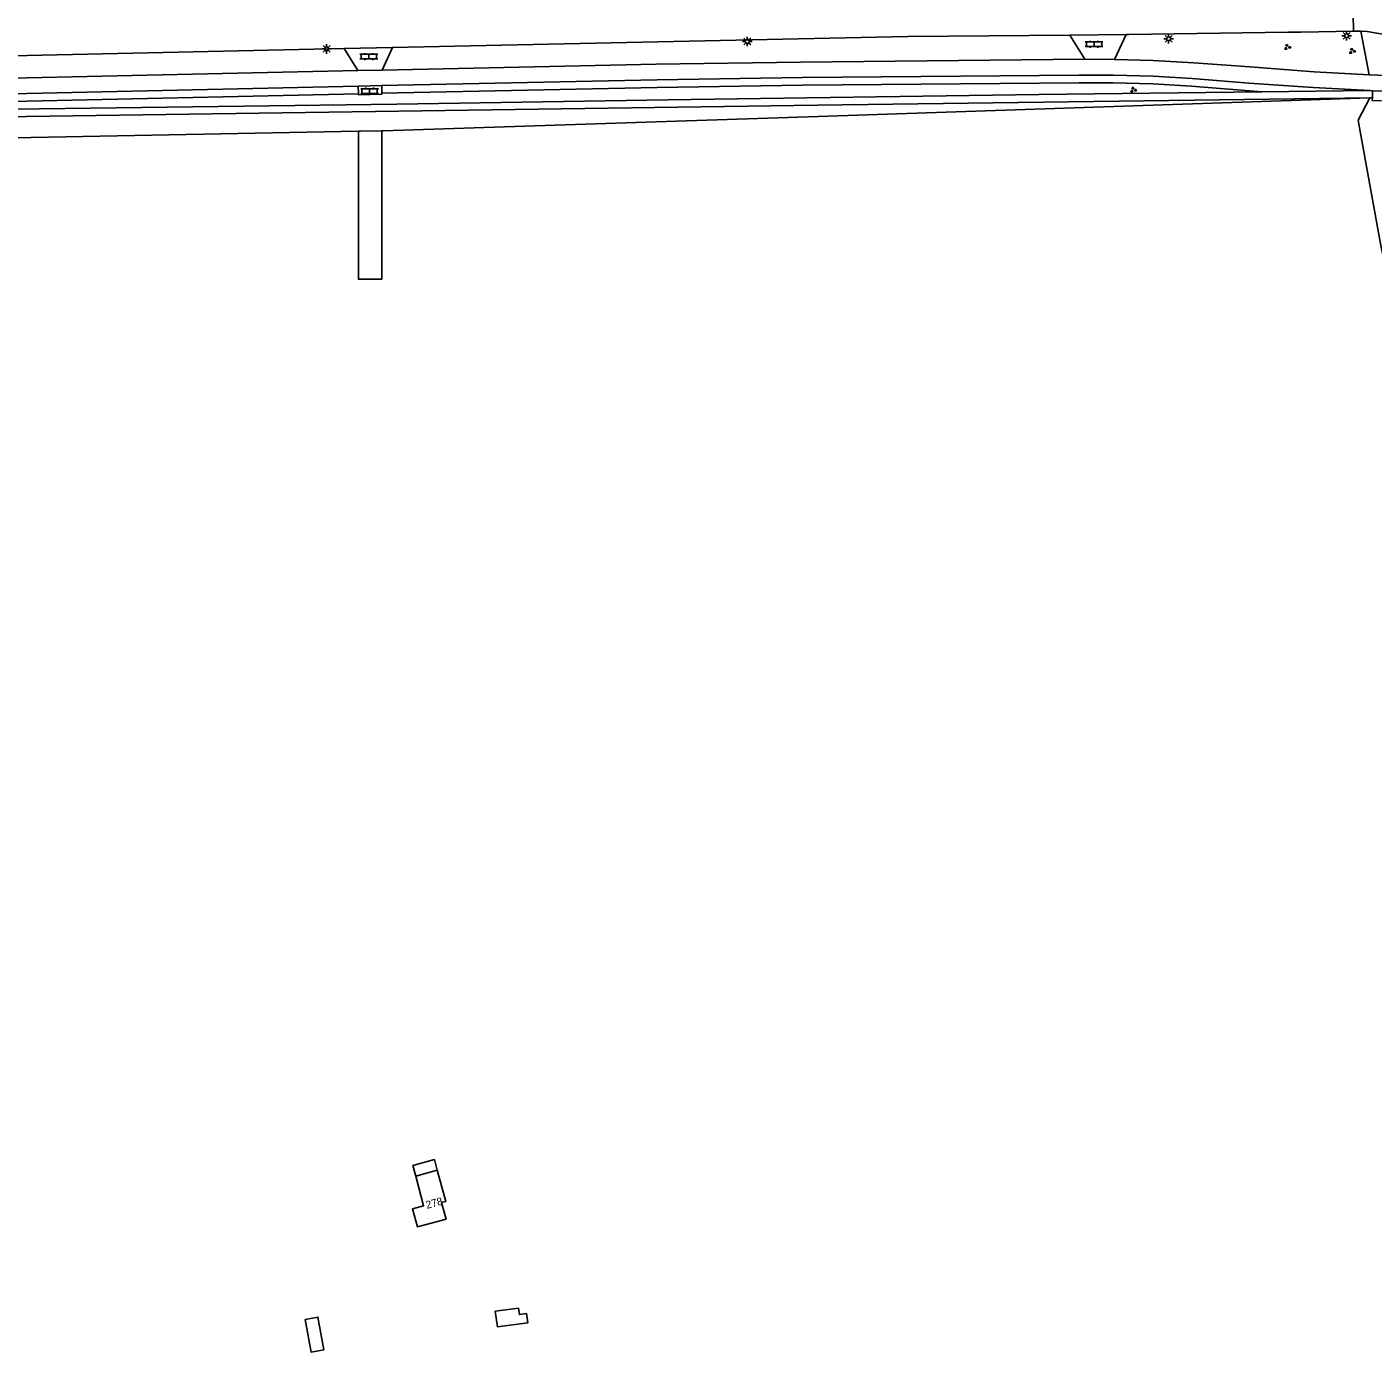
# Model space of a CAD drawing. Extents: x 128999 to 131010, y 395498 to 399007.
# Drawn here: x 129389.8 to 129564.9, y 395933.8 to 396106.1 of the extents above; entities that cross this region are included whole.
import ezdxf

# ---------------------------------------------------------------- set-up
doc = ezdxf.new("R2010")
doc.units = 0
for name, color, linetype in [('gg-afsc-hekwerk', 7, 'Continuous'), ('gg-anno-huisnummerreeks BGT', 7, 'Continuous'), ('gg-bbg-bijgebouw', 7, 'Continuous'), ('gg-bbg-hoofdgebouw', 7, 'Continuous'), ('gg-bbg-luifel en loopbrug', 7, 'Continuous'), ('gg-bbg-overig bouwwerk', 7, 'Continuous'), ('gg-knt-onverhard', 7, 'Continuous'), ('gg-knt-verharding', 7, 'Continuous'), ('gt-grn-groengrens', 7, 'Continuous'), ('gt-grn-groengrens NZ', 7, 'Continuous'), ('gt-symb-groenvak', 7, 'Continuous'), ('gt-symb-klinker verharding', 7, 'Continuous'), ('gt-symb-lichtmast', 7, 'Continuous')]:
    doc.layers.add(name, color=color, linetype=linetype)

# ---------------------------------------------------------------- blocks, each defined once
blk = doc.blocks.new('gt0-GRVAK')
at = {"layer": 'gt-symb-groenvak'}
for p, q in [((-0.11, 0.19), (-0.23, 0.24)), ((-0.18, 0.15), (0.09, 0.15)), ((-0.09, 0.21), (-0.16, 0.32)), ((-0.05, 0.21), (-0.05, 0.39)), ((0, 0.21), (0.06, 0.32)), ((0.01, 0.19), (0.13, 0.24)), ((0.26, -0.05), (0.2, 0.06)), ((0.31, -0.05), (0.31, 0.13)), ((0.35, -0.05), (0.41, 0.06)), ((-0.24, -0.23), (-0.36, -0.18)), ((-0.32, -0.26), (-0.05, -0.26)), ((-0.23, -0.21), (-0.29, -0.1)), ((-0.18, -0.2), (-0.18, -0.02)), ((-0.14, -0.21), (-0.07, -0.1)), ((-0.12, -0.23), (0, -0.18)), ((0.24, -0.07), (0.12, -0.02)), ((0.17, -0.11), (0.44, -0.11)), ((0.37, -0.07), (0.49, -0.02))]:
    blk.add_line(p, q, dxfattribs=at)
blk = doc.blocks.new('gt0-KL1')
at = {"layer": 'gt-symb-klinker verharding'}
for p, q in [((-1.15, 0.3), (1.15, 0.3)), ((-1, -0.3), (-1, 0.3)), ((-0.5, 0.3), (-0.5, 0.45)), ((0, -0.3), (0, 0.3)), ((0.5, 0.3), (0.5, 0.45)), ((1, -0.3), (1, 0.3)), ((-1.15, -0.3), (1.15, -0.3)), ((-0.5, -0.45), (-0.5, -0.3)), ((0.5, -0.45), (0.5, -0.3))]:
    blk.add_line(p, q, dxfattribs=at)
blk = doc.blocks.new('gt0-LMAST')
at = {"layer": 'gt-symb-lichtmast'}
for p, q in [((-0.18, 0.17), (-0.45, 0.44)), ((-0.01, 0.25), (-0.01, 0.62)), ((0.17, 0.17), (0.44, 0.44)), ((-0.26, 0), (-0.63, 0)), ((-0.18, -0.18), (-0.45, -0.45)), ((-0.01, -0.25), (-0.01, -0.63)), ((0.44, -0.45), (0.17, -0.18)), ((0.24, 0), (0.62, 0))]:
    blk.add_line(p, q, dxfattribs=at)
blk.add_circle((-0.01, 0), 0.25, dxfattribs=at)

msp = doc.modelspace()

# ---------------------------------------------------------------- linework, layer by layer
at = {"layer": 'gg-afsc-hekwerk'}
for p, q in [((129436.15, 396092.56), (129435.97, 396092.55)), ((129432.93, 396092.53), (129383.88, 396091.6))]:
    msp.add_line(p, q, dxfattribs=at)
for points in [[(129435.97, 396092.55), (129433.22, 396092.53), (129432.93, 396092.53)], [(129563.01, 396093.95), (129563.16, 396092.95), (129565.96, 396077.65), (129569.96, 396059.15), (129574.03, 396042.93), (129580.75, 396020.25), (129592.03, 395988.6), (129593.69, 395983.88), (129594.04, 395971.21)]]:
    msp.add_lwpolyline(points, dxfattribs=at)
at = {"layer": 'gg-bbg-bijgebouw'}
msp.add_lwpolyline([(129451.05, 395937.05), (129450.74, 395939.07), (129453.78, 395939.45), (129453.88, 395938.64), (129454.82, 395938.76), (129454.97, 395937.54), (129451.05, 395937.05)], dxfattribs=at)
at = {"layer": 'gg-bbg-hoofdgebouw'}
msp.add_line((129443.2, 395957.4), (129440.39, 395956.64), dxfattribs=at)
msp.add_lwpolyline([(129440.39, 395956.64), (129441.42, 395952.78), (129439.97, 395952.39), (129440.6, 395950.05), (129444.33, 395951.05), (129443.75, 395953.2), (129444.29, 395953.34), (129443.2, 395957.4)], dxfattribs=at)
at = {"layer": 'gg-bbg-luifel en loopbrug'}
msp.add_lwpolyline([(129443.2, 395957.4), (129442.83, 395958.78), (129440.01, 395958.02), (129440.39, 395956.64)], dxfattribs=at)
at = {"layer": 'gg-bbg-overig bouwwerk'}
msp.add_lwpolyline([(129426.01, 395938), (129427.67, 395938.3), (129428.43, 395934.06), (129426.77, 395933.76), (129426.01, 395938)], dxfattribs=at)
at = {"layer": 'gg-knt-onverhard'}
msp.add_lwpolyline([(129432.93, 396092.53), (129432.93, 396073.27), (129435.97, 396073.27), (129435.97, 396092.55)], dxfattribs=at)
at = {"layer": 'gg-knt-verharding'}
for p, q in [((129562.4, 396105.53), (129562.26, 396112.4)), ((129525.49, 396105.02), (129532.83, 396105.09)), ((129527.42, 396101.89), (129525.49, 396105.02)), ((129531.29, 396101.84), (129532.83, 396105.09)), ((129532.83, 396105.09), (129533.16, 396105.09)), ((129562.4, 396105.53), (129555.54, 396105.41)), ((129563.34, 396105.55), (129562.4, 396105.53)), ((129564.41, 396099.87), (129563.34, 396105.55)), ((129368.2, 396101.92), (129431.07, 396103.26)), ((129431.07, 396103.26), (129437.35, 396103.4)), ((129432.87, 396100.43), (129431.07, 396103.26)), ((129436.02, 396100.45), (129437.35, 396103.4)), ((129531.29, 396101.84), (129527.42, 396101.89)), ((129432.87, 396100.43), (129368.19, 396098.97)), ((129436.02, 396100.45), (129432.87, 396100.43)), ((129569.08, 396099.69), (129564.41, 396099.87)), ((129432.91, 396098.39), (129368.13, 396096.93)), ((129432.91, 396098.39), (129435.96, 396098.46)), ((129432.93, 396097.39), (129432.91, 396098.39)), ((129435.96, 396098.46), (129435.97, 396097.46)), ((129564.88, 396097.79), (129564.56, 396097.81)), ((129564.88, 396097.79), (129564.85, 396096.86)), ((129564.88, 396097.79), (129570.12, 396097.64))]:
    msp.add_line(p, q, dxfattribs=at)
for points in [[(129525.49, 396105.02), (129504.42, 396104.83), (129437.35, 396103.4)], [(129555.54, 396105.41), (129553.85, 396105.4), (129533.16, 396105.09)], [(129563.34, 396105.55), (129564.19, 396105.48), (129569.21, 396104.62)], [(129436.02, 396100.45), (129471.65, 396101.24), (129490.46, 396101.52), (129527.42, 396101.89)], [(129564.41, 396099.87), (129557.26, 396100.24), (129548.92, 396100.88), (129541.63, 396101.41), (129536.33, 396101.7), (129531.29, 396101.84)], [(129564.56, 396097.81), (129557.14, 396098.19), (129548.77, 396098.78), (129541.39, 396099.36), (129536.35, 396099.67), (129531.15, 396099.83), (129526.68, 396099.83), (129490.69, 396099.49), (129471.79, 396099.21), (129435.96, 396098.46)], [(129435.97, 396097.46), (129435.97, 396097.35), (129432.93, 396097.27), (129432.93, 396097.39)], [(129566.02, 396096.47), (129564.84, 396096.5), (129564.85, 396096.86)]]:
    msp.add_lwpolyline(points, dxfattribs=at)
at = {"layer": 'gt-grn-groengrens'}
for p, q in [((129564.56, 396097.81), (129550.48, 396097.64)), ((129564.5, 396096.86), (129492.73, 396094.45)), ((129564.5, 396096.86), (129563.01, 396093.95)), ((129564.5, 396096.86), (129564.85, 396096.86)), ((129492.73, 396094.45), (129436.15, 396092.56))]:
    msp.add_line(p, q, dxfattribs=at)
for points in [[(129550.48, 396097.64), (129521.45, 396097.29), (129473.2, 396096.59), (129437.94, 396096.04), (129368.17, 396095.14)], [(129368.19, 396094.13), (129383.62, 396094.33), (129492.64, 396095.89), (129564.5, 396096.86)]]:
    msp.add_lwpolyline(points, dxfattribs=at)
at = {"layer": 'gt-grn-groengrens NZ'}
msp.add_line((129432.93, 396097.39), (129368.15, 396095.93), dxfattribs=at)
msp.add_lwpolyline([(129550.48, 396097.64), (129541.32, 396098.36), (129536.3, 396098.67), (129531.14, 396098.83), (129526.69, 396098.83), (129490.7, 396098.49), (129471.81, 396098.21), (129435.97, 396097.46)], dxfattribs=at)

# ---------------------------------------------------------------- block references
at = {"layer": 'gt-symb-groenvak'}
for p in [(129553.78, 396103.46), (129562.21, 396102.94), (129533.73, 396097.9)]:
    msp.add_blockref('gt0-GRVAK', p, dxfattribs=at)
at = {"layer": 'gt-symb-klinker verharding'}
for p in [(129528.65, 396103.83), (129434.29, 396102.23), (129434.38, 396097.74)]:
    msp.add_blockref('gt0-KL1', p, dxfattribs=at)
at = {"layer": 'gt-symb-lichtmast'}
for p in [(129483.53, 396104.19), (129538.35, 396104.55), (129561.51, 396104.94), (129428.81, 396103.23)]:
    msp.add_blockref('gt0-LMAST', p, dxfattribs=at)

# ---------------------------------------------------------------- texts
at = {"layer": 'gg-anno-huisnummerreeks BGT'}
msp.add_text('278', height=1, rotation=15.1, dxfattribs=at).set_placement((129441.84, 395952.37))

doc.saveas('drawing.dxf')
